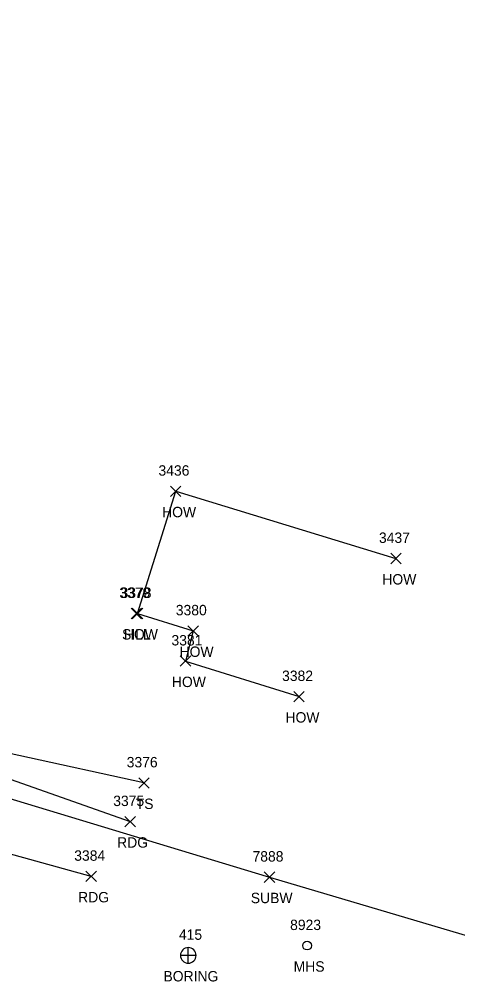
# Model space of a CAD drawing. Extents: x 1678863 to 1683592, y 407783 to 418211.
# Drawn here: x 1680673.5 to 1680757.7, y 414728.1 to 414913.1 of the extents above; entities that cross this region are included whole.
import ezdxf

# ---------------------------------------------------------------- set-up
doc = ezdxf.new("R2010")
doc.units = 0
for name, color, linetype in [('G_A', 7, 'Continuous'), ('G_I', 7, 'Continuous'), ('GA_P', 7, 'Continuous'), ('L_A', 7, 'Continuous'), ('L_I', 7, 'Continuous'), ('L_TIC', 7, 'Continuous'), ('LBC', 7, 'Continuous'), ('LELB', 7, 'Continuous'), ('P_A', 7, 'Continuous'), ('P_I', 7, 'Continuous'), ('P_TIC', 7, 'Continuous'), ('PEU', 7, 'Continuous'), ('U_A', 7, 'Continuous'), ('U_I', 7, 'Continuous'), ('U_TIC', 7, 'Continuous'), ('USMH', 7, 'Continuous'), ('UW', 7, 'Continuous')]:
    doc.layers.add(name, color=color, linetype=linetype)

msp = doc.modelspace()

# ---------------------------------------------------------------- linework, layer by layer
at = {"layer": 'GA_P'}
for p, q in [((1680705.94, 414733.14), (1680705.94, 414734.64)), ((1680705.94, 414733.14), (1680704.44, 414733.14)), ((1680707.44, 414733.14), (1680705.94, 414733.14)), ((1680705.94, 414731.64), (1680705.94, 414733.14))]:
    msp.add_line(p, q, dxfattribs=at)
for start, end in [(90, 180), (0, 90), (180, 270), (270, 0)]:
    msp.add_arc((1680705.94, 414733.14), 1.5, start, end, dxfattribs=at)
at = {"layer": 'L_TIC'}
for points in [[(1680702.52, 414821.39), (1680704.52, 414823.39)], [(1680704.52, 414821.39), (1680702.52, 414823.39)], [(1680744.83, 414808.46), (1680746.83, 414810.46)], [(1680746.83, 414808.46), (1680744.83, 414810.46)], [(1680694.96, 414797.88), (1680696.96, 414799.88)], [(1680696.96, 414797.88), (1680694.96, 414799.88)], [(1680695.18, 414797.88), (1680697.18, 414799.88)], [(1680697.18, 414797.88), (1680695.18, 414799.88)], [(1680695.18, 414797.88), (1680697.18, 414799.88)], [(1680697.18, 414797.88), (1680695.18, 414799.88)], [(1680705.88, 414794.54), (1680707.88, 414796.54)], [(1680707.88, 414794.54), (1680705.88, 414796.54)], [(1680704.41, 414788.74), (1680706.41, 414790.74)], [(1680706.41, 414788.74), (1680704.41, 414790.74)], [(1680726.22, 414781.91), (1680728.22, 414783.91)], [(1680728.22, 414781.91), (1680726.22, 414783.91)], [(1680696.43, 414765.3), (1680698.43, 414767.3)], [(1680698.43, 414765.3), (1680696.43, 414767.3)]]:
    msp.add_lwpolyline(points, dxfattribs=at)
at = {"layer": 'LBC'}
for points in [[(1680696.18, 414798.88), (1680703.52, 414822.39), (1680745.83, 414809.46)], [(1680696.18, 414798.88), (1680706.88, 414795.54), (1680705.41, 414789.74), (1680727.22, 414782.91)]]:
    msp.add_lwpolyline(points, dxfattribs=at)
at = {"layer": 'LELB'}
msp.add_lwpolyline([(1680697.43, 414766.3), (1680649.29, 414776.83)], dxfattribs=at)
at = {"layer": 'P_TIC'}
for points in [[(1680693.78, 414757.86), (1680695.78, 414759.86)], [(1680695.78, 414757.86), (1680693.78, 414759.86)], [(1680686.29, 414747.34), (1680688.29, 414749.34)], [(1680688.29, 414747.34), (1680686.29, 414749.34)]]:
    msp.add_lwpolyline(points, dxfattribs=at)
at = {"layer": 'PEU'}
for points in [[(1680415.44, 414847.01), (1680417.81, 414844.43), (1680423.16, 414840.28), (1680435.5, 414834.15), (1680458.22, 414827.3), (1680500.92, 414818.13), (1680532.49, 414811.19), (1680556.87, 414800.14), (1680604.25, 414787.83), (1680616.06, 414787.85), (1680641.2, 414777.77), (1680694.78, 414758.86)], [(1680687.29, 414748.34), (1680644.68, 414760.08), (1680599.18, 414774.47), (1680556.74, 414788.91), (1680518.59, 414800.92), (1680473.9, 414811.73), (1680466.55, 414813.23), (1680439.08, 414820.9), (1680423.84, 414823.53), (1680417.33, 414823.65), (1680412.63, 414818.89), (1680410.82, 414817.35)]]:
    msp.add_lwpolyline(points, dxfattribs=at)
at = {"layer": 'U_TIC'}
for points in [[(1680720.54, 414747.19), (1680722.54, 414749.19)], [(1680722.54, 414747.19), (1680720.54, 414749.19)]]:
    msp.add_lwpolyline(points, dxfattribs=at)
at = {"layer": 'USMH'}
for p, q in [((1680728.76, 414735.02), (1680728.76, 414735.02)), ((1680729.6, 414735.02), (1680729.6, 414735.02))]:
    msp.add_line(p, q, dxfattribs=at)
msp.add_circle((1680728.76, 414735.02), 0.833, dxfattribs=at)
at = {"layer": 'UW'}
msp.add_lwpolyline([(1680387.41, 414841.71), (1680415.7, 414836.88), (1680453.99, 414829.66), (1680549.01, 414802.23), (1680651.11, 414769.53), (1680721.54, 414748.19), (1680814.48, 414720.63), (1680916.24, 414699.47), (1680993.77, 414682.86), (1681074.91, 414664.78), (1681164.04, 414640.2), (1681241.29, 414611.94), (1681327.11, 414578.51), (1681359.54, 414569.42), (1681373.99, 414605.14), (1681380.59, 414825.09), (1681351.11, 414960.44), (1681332.77, 415050.54), (1681293.78, 415103.28), (1681270.97, 415115.6), (1681282.68, 415136.72)], dxfattribs=at)

# ---------------------------------------------------------------- texts
at = {"layer": 'G_A'}
msp.add_text('BORING', height=2, dxfattribs=at).set_placement((1680701.17, 414728.14))
at = {"layer": 'G_I'}
msp.add_text('415', height=2, dxfattribs=at).set_placement((1680704.14, 414736.14))
at = {"layer": 'L_A'}
for s, p in [('HOW', (1680700.91, 414817.39)), ('HOW', (1680743.22, 414804.46)), ('SILL', (1680693.22, 414793.88)), ('HOW', (1680693.57, 414793.88)), ('HOW', (1680693.57, 414793.88)), ('HOW', (1680704.27, 414790.54)), ('HOW', (1680702.79, 414784.74)), ('HOW', (1680724.61, 414777.91)), ('TS', (1680695.84, 414761.3))]:
    msp.add_text(s, height=2, dxfattribs=at).set_placement(p)
at = {"layer": 'L_I'}
for s, p in [('3436', (1680700.21, 414825.39)), ('3437', (1680742.57, 414812.46)), ('3379', (1680692.69, 414801.88)), ('3378', (1680692.92, 414801.88)), ('3378', (1680692.92, 414801.88)), ('3380', (1680703.54, 414798.54)), ('3381', (1680702.71, 414792.74)), ('3382', (1680723.96, 414785.91)), ('3376', (1680694.11, 414769.3))]:
    msp.add_text(s, height=2, dxfattribs=at).set_placement(p)
at = {"layer": 'P_A'}
for p in [(1680692.27, 414753.86), (1680684.78, 414743.34)]:
    msp.add_text('RDG', height=2, dxfattribs=at).set_placement(p)
at = {"layer": 'P_I'}
for s, p in [('3375', (1680691.52, 414761.86)), ('3384', (1680684.03, 414751.34))]:
    msp.add_text(s, height=2, dxfattribs=at).set_placement(p)
at = {"layer": 'U_A'}
for s, p in [('SUBW', (1680717.95, 414743.19)), ('MHS', (1680726.18, 414730.02))]:
    msp.add_text(s, height=2, dxfattribs=at).set_placement(p)
at = {"layer": 'U_I'}
for s, p in [('7888', (1680718.28, 414751.19)), ('8923', (1680725.5, 414738.02))]:
    msp.add_text(s, height=2, dxfattribs=at).set_placement(p)

doc.saveas('drawing.dxf')
